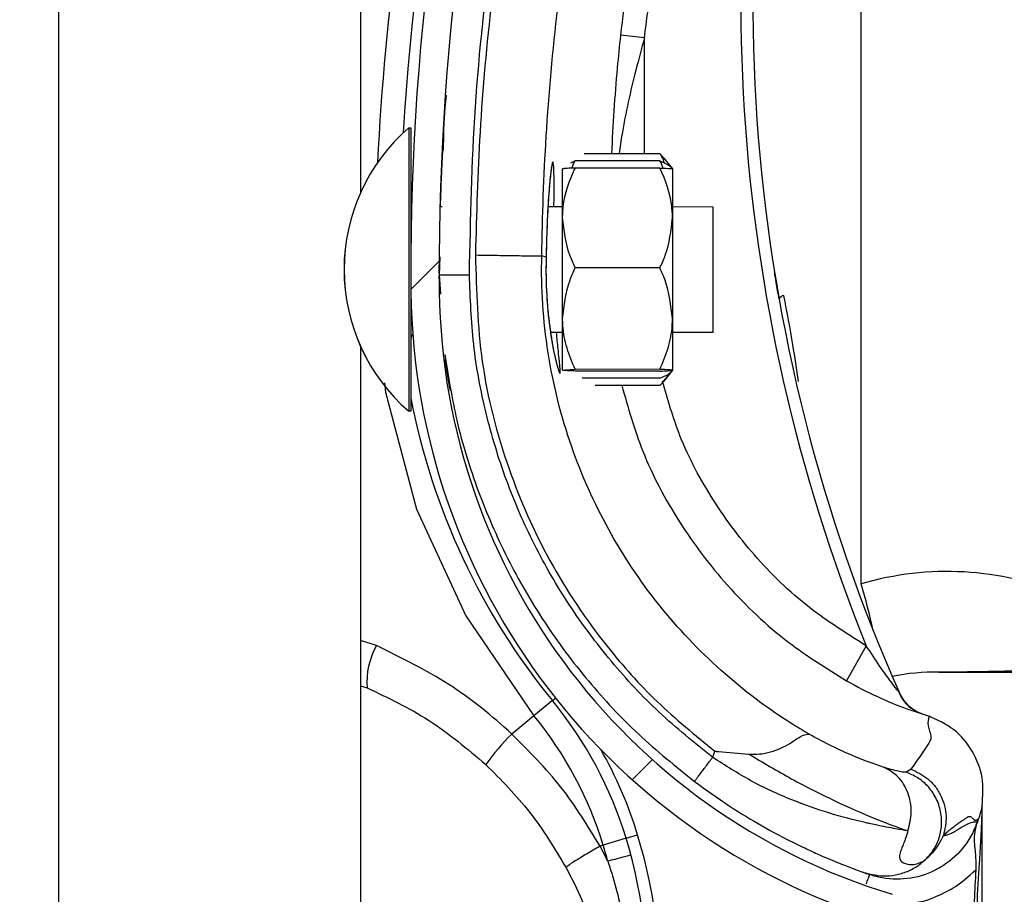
# Model space of a CAD drawing. Header units: inches. Extents: x 170 to 284, y 215 to 248.
# Tile 284 of 656: x 186.1024 to 186.1862, y 241.8868 to 241.9612. Entities that reach past the tile are written whole.
import ezdxf

# ---------------------------------------------------------------- set-up
doc = ezdxf.new("R2010")
doc.units = ezdxf.units.IN
doc.header["$LTSCALE"] = 0.25
doc.header["$MEASUREMENT"] = 0
doc.layers.add('ANNOTATIONS', color=1, linetype='Continuous')
doc.layers.add('LH BENCH MOUNT', color=7, linetype='Continuous')
doc.styles.add('ARIAL', font='arial.ttf', dxfattribs={"height": 0.09375})
doc.dimstyles.new('STANDARD$0', dxfattribs={"dimtxt": 0.09375, "dimasz": 0.09375, "dimexe": 0.03125, "dimexo": 0.046875, "dimgap": 0.09, "dimtad": 0, "dimtih": 1, "dimtoh": 1, "dimdec": 4, "dimzin": 0, "dimdsep": 46, "dimtxsty": 'ARIAL', "dimcen": 0.09, "dimadec": 0, "dimazin": 0, "dimtfac": 1, "dimtdec": 4, "dimtofl": 0, "dimtmove": 0, "dimatfit": 1, "dimfxl": 1, "dimtolj": 1, "dimtzin": 0, "dimarcsym": 0})

# ---------------------------------------------------------------- blocks, each defined once
blk = doc.blocks.new('*D20')
at = {"layer": 'ANNOTATIONS', "color": 0, "lineweight": -2, "transparency": 16777216}
for p, q in [((186.1492924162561, 243.6642684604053), (187.5897358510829, 243.6642684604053)), ((187.5584858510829, 243.5705184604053), (187.5584858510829, 241.8503426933)), ((187.5584858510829, 239.6953067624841), (187.5584858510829, 241.4154825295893)), ((186.8279608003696, 239.6015567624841), (187.5897358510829, 239.6015567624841))]:
    blk.add_line(p, q, dxfattribs=at)
at = {"layer": 'ANNOTATIONS', "color": 0, "transparency": 16777216}
for points in [[(187.5428608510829, 243.5705184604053), (187.5741108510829, 243.5705184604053), (187.5584858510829, 243.6642684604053)], [(187.5428608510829, 239.6953067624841), (187.5741108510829, 239.6953067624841), (187.5584858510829, 239.6015567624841)]]:
    blk.add_solid(points, dxfattribs=at)
at = {"layer": 'defpoints', "color": 0, "transparency": 16777216}
for p in [(186.1024174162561, 243.6642684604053), (186.7810858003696, 239.6015567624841), (187.5584858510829, 239.6015567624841)]:
    blk.add_point(p, dxfattribs=at)
at = {"layer": 'ANNOTATIONS', "color": 0, "transparency": 16777216, "insert": (187.558485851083, 241.6329126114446), "char_height": 0.09375, "attachment_point": 5, "style": 'ARIAL'}
blk.add_mtext('\\A1;OPENING\\PHEIGHT', dxfattribs=at)

msp = doc.modelspace()

# ---------------------------------------------------------------- hatches: boundary and pattern name
at = {"layer": 'LH BENCH MOUNT'}
h = msp.add_hatch(dxfattribs=at)
h.set_pattern_fill('ANSI31', color=256, scale=0.34241245, angle=2.8e-322, style=0)
h.set_pattern_definition([(45, (176.0930244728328, 238.0091787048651), (-0.03026527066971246, 0.03026527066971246), [])])
edge = h.paths.add_edge_path(flags=0)
edge.add_arc((186.1662917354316, 241.8487447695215), 0.001712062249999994, 450.0000000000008, 472.2104203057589)
edge.add_line((186.1656445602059, 241.8503297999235), (186.1647320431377, 241.8525646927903))
edge.add_arc((186.1662917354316, 241.8487447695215), 0.004126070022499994, 450, 472.2104203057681, ccw=False)
edge.add_arc((186.1662917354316, 241.8398420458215), 0.01302879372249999, 401.47616737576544, 450, ccw=False)
edge.add_arc((186.1620458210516, 241.8366918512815), 0.01830194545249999, 359.9999999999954, 400.0613730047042, ccw=False)
edge.add_arc((186.1685858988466, 241.8366918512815), 0.01176186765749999, 292.14085769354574, 360, ccw=False)
edge.add_arc((186.1662917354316, 241.8399447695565), 0.01566536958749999, 235.2570680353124, 295.43079980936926, ccw=False)
edge.add_arc((186.1715306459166, 241.8480599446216), 0.02532140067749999, 212.8542481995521, 235.9809333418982, ccw=False)
edge.add_arc((186.1633812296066, 241.8416910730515), 0.01504902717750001, 172.1557183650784, 209.3146496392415, ccw=False)
edge.add_arc((186.1758108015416, 241.8403556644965), 0.02754708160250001, 453.30850314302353, 532.9325737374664, ccw=False)
edge.add_arc((186.1725578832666, 241.8764459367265), 0.008748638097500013, 280.9586189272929, 427.9414322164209)
edge.add_arc((186.1924176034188, 241.9387992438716), 0.05672062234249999, 179.5706357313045, 253.0098997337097, ccw=False)
edge.add_arc((186.3507493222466, 241.9399976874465), 0.2150521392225, 163.4260275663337, 180.2060536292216, ccw=False)
edge.add_arc((186.1719757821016, 241.9921471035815), 0.02884824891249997, 465.1588434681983, 521.4137567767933, ccw=False)
edge.add_arc((186.1546497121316, 242.0466934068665), 0.0284373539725, 290.1205938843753, 343.7190675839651)
edge.add_arc((186.1674901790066, 242.0425159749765), 0.01494630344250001, 345.2914408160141, 400.547192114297)
edge.add_arc((186.1640660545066, 242.0407011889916), 0.0187470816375, 397.9578745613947, 431.4396159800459)
edge.add_arc((186.1662917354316, 242.0455292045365), 0.0134739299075, 433.8775574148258, 472.273645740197)
edge.add_arc((186.1637236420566, 242.0525486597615), 0.006011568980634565, 474.9825325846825, 495.7175736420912)
edge.add_arc((186.1735166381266, 242.0452895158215), 0.01816498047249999, 500.899260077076, 539.9999999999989)
edge.add_arc((186.1662917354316, 242.0452895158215), 0.01094007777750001, 539.9999999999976, 629.9999999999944)
edge.add_arc((186.1662917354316, 242.0362155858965), 0.001866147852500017, 269.9999999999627, 285.6422464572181)
edge.add_line((186.1667949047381, 242.0344185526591), (186.167445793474, 242.0320939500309))
edge.add_arc((186.1662917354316, 242.0362155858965), 0.004280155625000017, 269.9999999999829, 285.64224645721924, ccw=False)
edge.add_arc((186.1662917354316, 242.0452895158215), 0.01335408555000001, 179.9999999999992, 269.999999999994, ccw=False)
edge.add_arc((186.1735166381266, 242.0452895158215), 0.020578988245, 500.6113583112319, 540, ccw=False)
edge.add_arc((186.1637236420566, 242.0525486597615), 0.008425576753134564, 474.5776671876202, 496.4997109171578, ccw=False)
edge.add_arc((186.1662917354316, 242.0455292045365), 0.01588793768, 433.69030225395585, 472.4705806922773, ccw=False)
edge.add_arc((186.1640660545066, 242.0407011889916), 0.02116108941, 398.1045307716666, 431.57717173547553, ccw=False)
edge.add_arc((186.1674901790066, 242.0425159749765), 0.01736031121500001, 345.1802481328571, 400.36585332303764, ccw=False)
edge.add_arc((186.1546497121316, 242.0466934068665), 0.030851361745, 289.91815728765, 343.77953759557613, ccw=False)
edge.add_arc((186.1719757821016, 241.9921471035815), 0.02643424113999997, 464.9417095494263, 521.3236131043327)
edge.add_arc((186.3507493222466, 241.9399976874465), 0.21263813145, 523.4376684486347, 540.2096895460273)
edge.add_arc((186.1924176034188, 241.9387992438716), 0.05430661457, 539.5566266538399, 613.1145348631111)
edge.add_arc((186.1725578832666, 241.8764459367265), 0.01116264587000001, 280.06103888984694, 428.5290871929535, ccw=False)
edge.add_arc((186.1758108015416, 241.8403556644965), 0.02513307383, 452.9714001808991, 532.9706577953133)
edge.add_arc((186.1633812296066, 241.8416910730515), 0.01263501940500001, 532.0830472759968, 568.9826967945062)
edge.add_arc((186.1715306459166, 241.8480599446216), 0.022907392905, 213.0443063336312, 236.0197152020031)
edge.add_arc((186.1662917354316, 241.8399447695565), 0.01325136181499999, 235.1922404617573, 295.7352497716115)
edge.add_arc((186.1685858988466, 241.8366918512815), 0.009347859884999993, 291.7225241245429, 360)
edge.add_arc((186.1620458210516, 241.8366918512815), 0.01588793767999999, 359.9999999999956, 399.9521788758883)
edge.add_arc((186.1662917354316, 241.8398420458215), 0.01061478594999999, 401.6345013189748, 450.0000000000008)

# ---------------------------------------------------------------- linework, layer by layer
for p, q in [((186.1057349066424, 239.6015567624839), (186.1057349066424, 243.7595607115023)), ((186.1314158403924, 242.1388756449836), (186.1314158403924, 241.9465017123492)), ((186.1740134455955, 241.9132274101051), (186.1740134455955, 241.978648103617)), ((186.1555752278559, 241.9596644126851), (186.1535337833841, 241.9598846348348)), ((186.1555724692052, 241.9498126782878), (186.1555752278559, 241.9596644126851)), ((186.1355302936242, 241.9520202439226), (186.1355251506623, 241.9295302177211)), ((186.1355287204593, 241.9520202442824), (186.1355302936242, 241.9520202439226)), ((186.1355302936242, 241.9520202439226), (186.1357014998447, 241.9520202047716)), ((186.1357014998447, 241.9520202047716), (186.1356989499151, 241.9408694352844)), ((186.1383866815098, 241.9500835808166), (186.1383868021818, 241.9500858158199)), ((186.1568877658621, 241.9498123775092), (186.1504526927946, 241.9498138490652)), ((186.1568877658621, 241.9498123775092), (186.1571926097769, 241.9494232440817)), ((186.1572152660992, 241.9494415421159), (186.1579575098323, 241.9485225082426)), ((186.1486086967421, 241.9443552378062), (186.1486096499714, 241.9485236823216)), ((186.149679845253, 241.9492073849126), (186.149292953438, 241.9490211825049)), ((186.1568874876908, 241.9485959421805), (186.1496797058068, 241.9485975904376)), ((186.156887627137, 241.9492057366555), (186.149679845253, 241.9492073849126)), ((186.157957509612, 241.9485215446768), (186.1579565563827, 241.9443531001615)), ((186.1381777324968, 241.945316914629), (186.1383488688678, 241.945316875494)), ((186.1473662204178, 241.945314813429), (186.1486089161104, 241.9453145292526)), ((186.157956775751, 241.9453123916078), (186.1613809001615, 241.9453116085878)), ((186.1613809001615, 241.9453116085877), (186.1613786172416, 241.9353284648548)), ((186.1486067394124, 241.9357958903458), (186.1486086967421, 241.9443552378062)), ((186.1579565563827, 241.9443531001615), (186.1579545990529, 241.9357937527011)), ((186.1381738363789, 241.9410385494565), (186.1381117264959, 241.9395203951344)), ((186.1381184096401, 241.9396837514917), (186.1381224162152, 241.9410409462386)), ((186.1472077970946, 241.9410294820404), (186.1468376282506, 241.9411339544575)), ((186.1472077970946, 241.9410294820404), (186.1472078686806, 241.9410293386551)), ((186.1568855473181, 241.94011074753), (186.1496777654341, 241.9401123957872)), ((186.1381117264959, 241.9395203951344), (186.1382130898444, 241.9378770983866)), ((186.1381168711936, 241.9391626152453), (186.138117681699, 241.939437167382)), ((186.1356984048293, 241.9384857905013), (186.1356963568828, 241.92953017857)), ((186.1486057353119, 241.9314049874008), (186.1486067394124, 241.9357958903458)), ((186.1579545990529, 241.9357937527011), (186.1579535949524, 241.9314028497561)), ((186.1613786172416, 241.9353284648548), (186.1613784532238, 241.934611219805)), ((186.1486064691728, 241.9346141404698), (186.1475855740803, 241.9346143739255)), ((186.1613784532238, 241.934611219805), (186.1579543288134, 241.9346120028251)), ((186.1314158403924, 241.9334281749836), (186.1314158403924, 241.7410542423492)), ((186.1568835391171, 241.93132894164), (186.1496757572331, 241.9313305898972)), ((186.1568835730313, 241.9314772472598), (186.1496757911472, 241.931478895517)), ((186.1579535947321, 241.9314018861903), (186.1572109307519, 241.930483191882)), ((186.1568833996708, 241.930719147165), (186.1502753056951, 241.9307206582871)), ((186.1568832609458, 241.9301125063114), (186.1513657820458, 241.9301137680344)), ((186.1355251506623, 241.9295302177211), (186.1355247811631, 241.9279144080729)), ((186.1356963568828, 241.92953017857), (186.1356959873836, 241.9279143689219)), ((186.1355247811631, 241.9279144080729), (186.1355232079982, 241.9279144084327)), ((186.1356959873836, 241.9279143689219), (186.1355247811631, 241.9279144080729)), ((186.1327797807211, 241.9079852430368), (186.1314158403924, 241.9084202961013)), ((186.174446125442, 241.9079647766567), (186.1727630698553, 241.9049851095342)), ((186.1314158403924, 241.9045564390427), (186.1319843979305, 241.9043826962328)), ((186.1477464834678, 241.9033055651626), (186.1461731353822, 241.9020172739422)), ((186.1477464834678, 241.9033055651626), (186.1480054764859, 241.9035176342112)), ((186.1461731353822, 241.9020172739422), (186.1442768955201, 241.9004645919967)), ((186.1790371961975, 241.9022412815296), (186.1794557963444, 241.9020942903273)), ((186.1794557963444, 241.9020942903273), (186.1797878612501, 241.9019705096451)), ((186.1615536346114, 241.8990112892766), (186.1613712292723, 241.8984824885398)), ((186.1782424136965, 241.8974740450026), (186.1778568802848, 241.8972119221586)), ((186.1843016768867, 241.89435299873), (186.1843016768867, 241.8943749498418)), ((186.1839721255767, 241.8932412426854), (186.1838758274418, 241.8929620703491)), ((186.1843016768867, 241.8413990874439), (186.1843016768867, 241.8938212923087)), ((186.1540075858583, 241.8915942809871), (186.1520624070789, 241.8910014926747)), ((186.1540075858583, 241.8915942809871), (186.1549902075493, 241.8918937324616)), ((186.1520624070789, 241.8910014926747), (186.1517967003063, 241.890920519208)), ((186.1524507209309, 241.8896448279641), (186.1517967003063, 241.890920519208)), ((186.1489064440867, 241.8890955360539), (186.1497777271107, 241.8873906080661)), ((186.1742323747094, 241.8886863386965), (186.1743992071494, 241.8886270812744)), ((186.1744776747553, 241.8885996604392), (186.1747284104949, 241.8885121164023))]:
    msp.add_line(p, q, dxfattribs=at)
at = {"layer": 'LH BENCH MOUNT', "flags": 128}
msp.add_lwpolyline([(186.1334582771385, 241.930343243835), (186.1335312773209, 241.9295482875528), (186.1361895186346, 241.9195933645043), (186.1403621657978, 241.9105091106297), (186.146173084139, 241.902017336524), (186.1461731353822, 241.9020172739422), (186.1461731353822, 241.9020172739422)], dxfattribs=at)
at = {"layer": 'LH BENCH MOUNT'}
for centre, radius, start, end in [((186.3507141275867, 241.9386142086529), 0.2160622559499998, 161.092978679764, 176.5593061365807), ((186.3507493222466, 241.9399976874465), 0.2150521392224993, 163.4260275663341, 180.2060536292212), ((186.3507493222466, 241.9399976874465), 0.2126381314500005, 163.4376684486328, 180.2096895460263), ((186.3103094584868, 241.9629083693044), 0.1465525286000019, 165.3406183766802, 202.0185750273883), ((186.3103094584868, 241.9629083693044), 0.1455252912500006, 165.3544246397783, 203.8705502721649), ((186.3507141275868, 241.9386142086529), 0.2180957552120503, 167.1792232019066, 177.2529346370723), ((186.145945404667, 241.9399649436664), 0.01593228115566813, 130.8294767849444, 229.144318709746), ((186.1459469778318, 241.9399649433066), 0.01593228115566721, 130.8294767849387, 229.1443187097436), ((186.1362479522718, 241.9458652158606), 0.0005478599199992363, 179.9868977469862, 209.2820731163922), ((186.1924176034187, 241.9387992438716), 0.05672062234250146, 179.5706357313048, 253.009899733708), ((186.1924176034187, 241.9387992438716), 0.05430661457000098, 179.5566266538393, 253.114534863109), ((186.1675087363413, 241.9372298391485), 0.0005320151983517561, 98.82251519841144, 154.8284159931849), ((186.1362452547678, 241.9340691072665), 0.0005478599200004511, 134.5651049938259, 179.98689774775), ((186.1925195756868, 241.9399667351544), 0.05786770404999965, 190.8936622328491, 219.3113539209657), ((186.1813100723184, 241.8886048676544), 0.02568093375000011, 67.01549504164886, 106.5066258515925), ((186.117791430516, 241.896705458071), 0.05859940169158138, 12.39253661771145, 16.37646921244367), ((186.1380763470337, 241.9049267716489), 0.006116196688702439, 149.9959646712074, 185.1035778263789), ((186.1801927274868, 241.8886048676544), 0.01712062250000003, 88.6104970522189, 101.9466001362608), ((186.1806203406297, 241.9062339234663), 0.0005136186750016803, 268.6104970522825, 270.0142555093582), ((186.121253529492, 241.8816125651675), 0.03424124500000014, 16.94846748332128, 39.31135392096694), ((186.1803633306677, 241.9054040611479), 0.003424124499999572, 203.870550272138, 250.6224115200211), ((186.121253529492, 241.8816125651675), 0.03220774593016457, 16.94846748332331, 39.31135392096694), ((186.160690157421, 241.8842647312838), 0.02306145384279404, 135.3749046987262, 143.8386130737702), ((186.121253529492, 241.8816125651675), 0.03526848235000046, 16.9484674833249, 29.83866096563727), ((186.1127374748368, 241.8790173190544), 0.04314396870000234, 355.771303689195, 16.94846748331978), ((186.1127374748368, 241.8790173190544), 0.04417120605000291, 355.7713036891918, 16.94846748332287), ((186.1127374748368, 241.8790173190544), 0.04111046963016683, 14.98049646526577, 16.94846748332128)]:
    msp.add_arc(centre, radius, start, end, dxfattribs=at)
for points, knots in [([(186.1406798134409, 241.9395261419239), (186.1407785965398, 241.9442815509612), (186.1409766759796, 241.9538170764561), (186.1425862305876, 241.9681260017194), (186.1450430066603, 241.9824355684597), (186.1475403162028, 241.9918394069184), (186.1487919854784, 241.9965526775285)], [0, 0, 0, 0, 0.2468628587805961, 0.4950083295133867, 0.74689458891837, 1, 1, 1, 1]), ([(186.1611233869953, 241.9968196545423), (186.1606953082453, 241.9953903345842), (186.1591104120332, 241.9900984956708), (186.1568152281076, 241.9808004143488), (186.154748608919, 241.9698910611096), (186.1538972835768, 241.9628787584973), (186.1535337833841, 241.9598846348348)], [0, 0, 0, 0, 0.1185397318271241, 0.4388752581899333, 0.7604101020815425, 1, 1, 1, 1]), ([(186.1555752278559, 241.9596644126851), (186.1559349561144, 241.962627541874), (186.1567756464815, 241.9695524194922), (186.1588195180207, 241.980349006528), (186.1610898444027, 241.9895511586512), (186.162662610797, 241.9948025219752), (186.1630862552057, 241.996217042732)], [0, 0, 0, 0, 0.2395900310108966, 0.5599255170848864, 0.8814604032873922, 0.9999999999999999, 0.9999999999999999, 0.9999999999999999, 0.9999999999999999]), ([(186.1492048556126, 241.9960643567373), (186.1482307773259, 241.9924341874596), (186.1462797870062, 241.9851632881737), (186.144101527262, 241.9740825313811), (186.1424904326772, 241.9628999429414), (186.1414796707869, 241.9519312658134), (186.1412849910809, 241.9446834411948), (186.1411915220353, 241.9412036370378)], [0, 0, 0, 0, 0.2027568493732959, 0.4061035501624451, 0.6088604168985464, 0.8122072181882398, 1, 1, 1, 1]), ([(186.146837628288, 241.9411339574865), (186.1468376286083, 241.9411339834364), (186.1468794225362, 241.9445203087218), (186.1471425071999, 241.9515670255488), (186.1480944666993, 241.9622402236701), (186.1496690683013, 241.9731162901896), (186.1517875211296, 241.9839036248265), (186.1536858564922, 241.9909786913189), (186.1546350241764, 241.9945162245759)], [0, 0, 0, 0, 1.439079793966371e-06, 0.1877923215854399, 0.3908439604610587, 0.5938956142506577, 0.7969478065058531, 1, 1, 1, 1]), ([(186.1535337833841, 241.9598846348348), (186.1534366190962, 241.9589668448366), (186.1530816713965, 241.9556140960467), (186.1528959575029, 241.9522537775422), (186.1527610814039, 241.9498133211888)], [0, 0, 0, 0, 0.2737425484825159, 1, 1, 1, 1]), ([(186.1555752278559, 241.9596644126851), (186.1553281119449, 241.958755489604), (186.1545903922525, 241.9560420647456), (186.1538320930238, 241.9527480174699), (186.1534925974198, 241.9503676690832), (186.1534135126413, 241.9498131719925)], [0, 0, 0, 0, 0.2786878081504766, 0.8319718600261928, 1, 1, 1, 1]), ([(186.1384855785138, 241.950088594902), (186.1384912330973, 241.951308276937), (186.1384985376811, 241.9528838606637), (186.138692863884, 241.9544453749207), (186.1387367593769, 241.9547980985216)], [0, 0, 0, 0, 0.774114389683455, 1, 1, 1, 1]), ([(186.1383866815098, 241.9500835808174), (186.1383813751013, 241.9499865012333), (186.1383760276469, 241.9498886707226), (186.138338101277, 241.9491373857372), (186.1382815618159, 241.9480365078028), (186.1382205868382, 241.9462228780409), (186.1381901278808, 241.9453169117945)], [0, 0, 0, 0, 0.3307707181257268, 0.3333292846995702, 0.6669765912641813, 1, 1, 1, 1]), ([(186.157274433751, 241.9490193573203), (186.1572194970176, 241.9492005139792), (186.1571368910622, 241.9494729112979), (186.1569502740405, 241.9497272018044), (186.1568877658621, 241.9498123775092)], [0, 0, 0, 0, 0.6650456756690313, 1, 1, 1, 1]), ([(186.1478716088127, 241.9453146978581), (186.1478744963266, 241.9456344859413), (186.1478853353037, 241.946834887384), (186.1478803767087, 241.9482263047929), (186.1478337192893, 241.949085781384), (186.1477451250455, 241.9491732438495), (186.1476185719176, 241.9485225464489), (186.1474501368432, 241.9468002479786), (186.1472871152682, 241.9442441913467), (186.1472348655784, 241.9421265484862), (186.1472077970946, 241.9410294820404)], [0, 0, 0, 0, 0.05114929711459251, 0.1920011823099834, 0.333489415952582, 0.4224210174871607, 0.5646212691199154, 0.706536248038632, 0.847968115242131, 1, 1, 1, 1]), ([(186.1476699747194, 241.9486564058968), (186.1476701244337, 241.9486569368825), (186.1476769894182, 241.9486812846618), (186.1476454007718, 241.9485443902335), (186.1476008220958, 241.9482291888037), (186.1475535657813, 241.9477660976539), (186.1475291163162, 241.9475265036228)], [0, 0, 0, 0, 0.005301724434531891, 0.2431048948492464, 0.6083977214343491, 1, 1, 1, 1]), ([(186.1486086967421, 241.9443552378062), (186.1486121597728, 241.9445231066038), (186.1486392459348, 241.9458360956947), (186.1490708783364, 241.9472757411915), (186.1496203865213, 241.948468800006), (186.1496797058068, 241.9485975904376)], [0, 0, 0, 0, 0.1156468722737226, 0.9045342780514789, 1, 1, 1, 1]), ([(186.1496797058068, 241.9485975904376), (186.1494276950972, 241.9485873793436), (186.1489177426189, 241.9485667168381), (186.1486331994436, 241.9485414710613), (186.1486140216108, 241.9485269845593), (186.1486096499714, 241.9485236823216)], [0, 0, 0, 0, 0.4299704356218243, 0.8700602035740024, 1, 1, 1, 1]), ([(186.1494248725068, 241.9485861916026), (186.1494475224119, 241.9486776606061), (186.1495006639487, 241.948892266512), (186.1496145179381, 241.949092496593), (186.149679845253, 241.9492073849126)], [0, 0, 0, 0, 0.4262184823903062, 1, 1, 1, 1]), ([(186.1579565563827, 241.9443531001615), (186.1579531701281, 241.9445209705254), (186.1579266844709, 241.9458339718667), (186.1574957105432, 241.9472738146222), (186.1569467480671, 241.9484671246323), (186.1568874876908, 241.9485959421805)], [0, 0, 0, 0, 0.1156468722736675, 0.9045342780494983, 0.9999999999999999, 0.9999999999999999, 0.9999999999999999, 0.9999999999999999]), ([(186.1568874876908, 241.9485959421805), (186.1571394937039, 241.9485856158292), (186.1576494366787, 241.9485647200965), (186.157933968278, 241.9485393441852), (186.1579531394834, 241.9485248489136), (186.157957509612, 241.9485215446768)], [0, 0, 0, 0, 0.4299704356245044, 0.8700602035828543, 1, 1, 1, 1]), ([(186.1571423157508, 241.9485844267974), (186.1571197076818, 241.9486759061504), (186.1570666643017, 241.9488905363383), (186.1569529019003, 241.94909081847), (186.156887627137, 241.9492057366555)], [0, 0, 0, 0, 0.4262184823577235, 1, 1, 1, 1]), ([(186.156887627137, 241.9492057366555), (186.1571396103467, 241.9490956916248), (186.1576495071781, 241.9488730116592), (186.1579339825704, 241.9486018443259), (186.1579531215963, 241.9484466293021), (186.1579574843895, 241.9484112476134)], [0, 0, 0, 0, 0.4299704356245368, 0.8700602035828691, 1, 1, 1, 1]), ([(186.1475291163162, 241.9475265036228), (186.1475244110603, 241.9474828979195), (186.1474890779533, 241.9471554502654), (186.1474166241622, 241.9462151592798), (186.1473246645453, 241.9447199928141), (186.1472516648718, 241.9429436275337), (186.1472166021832, 241.941673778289), (186.1472086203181, 241.9410240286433), (186.1472086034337, 241.9410226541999)], [0, 0, 0, 0, 0.03583539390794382, 0.2690981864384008, 0.5116419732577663, 0.7561140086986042, 0.9994840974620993, 1, 1, 1, 1]), ([(186.1496777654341, 241.9401123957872), (186.1495149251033, 241.940470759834), (186.1488988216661, 241.9418266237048), (186.1487316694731, 241.9432834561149), (186.1486086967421, 241.9443552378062)], [0, 0, 0, 0, 0.2643068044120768, 1, 1, 1, 1]), ([(186.1568855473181, 241.94011074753), (186.1570485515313, 241.9404690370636), (186.1576652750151, 241.9418246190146), (186.15783309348, 241.9432813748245), (186.1579565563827, 241.9443531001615)], [0, 0, 0, 0, 0.2643068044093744, 0.9999999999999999, 0.9999999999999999, 0.9999999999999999, 0.9999999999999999]), ([(186.1411910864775, 241.9412036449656), (186.1412738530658, 241.9381663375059), (186.1414421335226, 241.9319909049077), (186.143731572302, 241.9232039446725), (186.1473458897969, 241.9150373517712), (186.1517606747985, 241.9084572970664), (186.1565697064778, 241.9030726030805), (186.1598837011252, 241.900372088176), (186.1615536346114, 241.8990112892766)], [0, 0, 0, 0, 0.1870908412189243, 0.3803918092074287, 0.5558755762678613, 0.7364481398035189, 0.8671952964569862, 1, 1, 1, 1]), ([(186.1411910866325, 241.9412036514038), (186.1419152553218, 241.94119226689), (186.14336359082, 241.9411694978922), (186.1452047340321, 241.9411415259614), (186.1465196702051, 241.9411255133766), (186.1467316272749, 241.941131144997), (186.1468376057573, 241.9411339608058)], [0, 0, 0, 0, 0.2500007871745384, 0.5000009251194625, 0.7500005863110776, 1, 1, 1, 1]), ([(186.169580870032, 241.900443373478), (186.1691391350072, 241.9007060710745), (186.166491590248, 241.9022805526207), (186.1619665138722, 241.9057119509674), (186.1566353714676, 241.9113132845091), (186.1523471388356, 241.9177531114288), (186.1490978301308, 241.9249791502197), (186.1471382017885, 241.9328539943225), (186.1467673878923, 241.9383819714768), (186.1468376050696, 241.9411339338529), (186.1468376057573, 241.9411339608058)], [0, 0, 0, 0, 0.03155846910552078, 0.1891461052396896, 0.3467338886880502, 0.5043277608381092, 0.6619226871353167, 0.8309600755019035, 0.9999983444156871, 1, 1, 1, 1]), ([(186.147209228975, 241.9410204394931), (186.1472078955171, 241.9409780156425), (186.1471870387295, 241.9403144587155), (186.147192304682, 241.9389828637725), (186.1472862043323, 241.9371593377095), (186.1474054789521, 241.9358549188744), (186.1474929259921, 241.9352600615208), (186.1475096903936, 241.9351460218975)], [0, 0, 0, 0, 0.02096907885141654, 0.3279800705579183, 0.6261032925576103, 0.92832056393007, 1, 1, 1, 1]), ([(186.1472078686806, 241.9410293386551), (186.1472001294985, 241.9405743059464), (186.1471756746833, 241.9391364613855), (186.1472983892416, 241.9367262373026), (186.1476144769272, 241.9341847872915), (186.1479975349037, 241.9322575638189), (186.1482797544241, 241.9312736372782), (186.1484248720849, 241.931037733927), (186.1484130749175, 241.9315958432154), (186.1482551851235, 241.9328474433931), (186.1481358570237, 241.9341342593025), (186.1480913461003, 241.9346142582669)], [0, 0, 0, 0, 0.05799721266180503, 0.1832636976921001, 0.306412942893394, 0.4347166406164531, 0.5675677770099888, 0.660949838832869, 0.7922661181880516, 0.9225125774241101, 1, 1, 1, 1]), ([(186.1486067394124, 241.9357958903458), (186.1487347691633, 241.9369070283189), (186.1489055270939, 241.9383889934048), (186.1495232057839, 241.9397674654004), (186.1496777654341, 241.9401123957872)], [0, 0, 0, 0, 0.7497733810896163, 0.9999999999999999, 0.9999999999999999, 0.9999999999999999, 0.9999999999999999]), ([(186.1579545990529, 241.9357937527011), (186.1578270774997, 241.936904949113), (186.157656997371, 241.9383869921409), (186.1570399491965, 241.9397657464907), (186.1568855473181, 241.94011074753)], [0, 0, 0, 0, 0.7497733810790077, 1, 1, 1, 1]), ([(186.1381117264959, 241.9395203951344), (186.1381460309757, 241.9395204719), (186.1381988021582, 241.9395205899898), (186.1385190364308, 241.9395213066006), (186.1388504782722, 241.9395220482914), (186.1392619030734, 241.9395229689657), (186.1398597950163, 241.9395243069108), (186.1403567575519, 241.939525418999), (186.1406798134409, 241.9395261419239)], [0, 0, 0, 0, 0.2394568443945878, 0.3683606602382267, 0.5000000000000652, 0.6316393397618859, 0.7605431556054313, 1, 1, 1, 1]), ([(186.1613712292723, 241.8984824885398), (186.1598266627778, 241.8997240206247), (186.1567350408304, 241.9022090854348), (186.1526771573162, 241.9065817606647), (186.1491033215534, 241.9113577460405), (186.1461149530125, 241.9165318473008), (186.1437242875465, 241.9220071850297), (186.1420014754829, 241.9277231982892), (186.1408961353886, 241.9335858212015), (186.1407517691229, 241.9375501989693), (186.1406798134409, 241.9395261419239)], [0, 0, 0, 0, 0.1247413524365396, 0.2496837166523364, 0.3746881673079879, 0.4999855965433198, 0.6253465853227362, 0.7503062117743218, 0.8755465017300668, 1, 1, 1, 1]), ([(186.167027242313, 241.9374561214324), (186.1669414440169, 241.9379483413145), (186.1667796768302, 241.9388763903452), (186.1666416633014, 241.9397312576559), (186.1666330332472, 241.9397849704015), (186.1666297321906, 241.9398055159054)], [0, 0, 0, 0, 0.4108597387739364, 0.7746496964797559, 1, 1, 1, 1]), ([(186.1686633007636, 241.9304399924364), (186.1685160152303, 241.9314792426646), (186.1681664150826, 241.9339460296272), (186.1676981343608, 241.9363591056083), (186.1674271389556, 241.9377555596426)], [0, 0, 0, 0, 0.4212971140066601, 0.9999999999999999, 0.9999999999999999, 0.9999999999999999, 0.9999999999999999]), ([(186.1475096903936, 241.9351460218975), (186.1475622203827, 241.9347581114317), (186.1476850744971, 241.933850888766), (186.1479053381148, 241.932748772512), (186.1480869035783, 241.9319765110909), (186.1482023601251, 241.9316072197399), (186.1482051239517, 241.9316001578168), (186.1482059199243, 241.931598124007)], [0, 0, 0, 0, 0.1981000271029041, 0.4633049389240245, 0.7305309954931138, 0.9223938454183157, 1, 1, 1, 1]), ([(186.1496757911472, 241.931478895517), (186.1494239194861, 241.9320767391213), (186.1489142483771, 241.9332864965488), (186.1486300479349, 241.9347600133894), (186.1486110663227, 241.9356035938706), (186.1486067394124, 241.9357958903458)], [0, 0, 0, 0, 0.429970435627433, 0.8700602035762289, 1, 1, 1, 1]), ([(186.1568835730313, 241.9314772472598), (186.1571357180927, 241.9320749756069), (186.1576459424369, 241.9332844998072), (186.1579308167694, 241.9347578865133), (186.1579501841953, 241.935601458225), (186.1579545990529, 241.9357937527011)], [0, 0, 0, 0, 0.4299704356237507, 0.8700602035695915, 1, 1, 1, 1]), ([(186.1385983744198, 241.9327295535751), (186.1388913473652, 241.9308598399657), (186.1395077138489, 241.9269262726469), (186.1413248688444, 241.9211163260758), (186.143818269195, 241.9153608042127), (186.1469644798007, 241.9099298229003), (186.1507144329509, 241.904915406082), (186.1549746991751, 241.900333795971), (186.1582128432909, 241.8977290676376), (186.1598290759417, 241.8964289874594)], [0, 0, 0, 0, 0.1313887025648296, 0.2764200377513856, 0.4215581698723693, 0.5666389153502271, 0.7114924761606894, 0.8559992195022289, 1, 1, 1, 1]), ([(186.1390138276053, 241.9299308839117), (186.1390242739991, 241.9298727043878), (186.139077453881, 241.9295765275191), (186.13904850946, 241.9297558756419), (186.1389086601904, 241.9304264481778), (186.1387145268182, 241.9317440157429), (186.1386283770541, 241.932328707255)], [0, 0, 0, 0, 0.06273411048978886, 0.319363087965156, 0.6979565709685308, 1, 1, 1, 1]), ([(186.1390423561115, 241.9297714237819), (186.139044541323, 241.9297607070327), (186.1390531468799, 241.929718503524), (186.138902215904, 241.9304601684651), (186.1387126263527, 241.9317529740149), (186.1386285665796, 241.9323261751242)], [0, 0, 0, 0, 0.1592756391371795, 0.6272415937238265, 1, 1, 1, 1]), ([(186.1390422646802, 241.9297713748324), (186.1390444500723, 241.9297606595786), (186.1390530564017, 241.9297184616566), (186.1389021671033, 241.9304597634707), (186.1387126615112, 241.9317519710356), (186.1386286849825, 241.9323245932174)], [0, 0, 0, 0, 0.1593327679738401, 0.6274710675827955, 1, 1, 1, 1]), ([(186.1390421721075, 241.9297713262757), (186.1390443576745, 241.92976061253), (186.1390529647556, 241.9297184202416), (186.13890211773, 241.9304593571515), (186.1387126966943, 241.9317509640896), (186.1386288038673, 241.932323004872)], [0, 0, 0, 0, 0.1593901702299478, 0.6277016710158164, 1, 1, 1, 1]), ([(186.1486057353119, 241.9314049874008), (186.1487335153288, 241.9314240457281), (186.1489039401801, 241.9314494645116), (186.1495213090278, 241.9314730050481), (186.1496757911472, 241.931478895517)], [0, 0, 0, 0, 0.7497733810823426, 1, 1, 1, 1]), ([(186.1496757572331, 241.9313305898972), (186.14942375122, 241.9313409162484), (186.1489138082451, 241.9313618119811), (186.1486292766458, 241.9313871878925), (186.1486101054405, 241.931401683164), (186.1486057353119, 241.9314049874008)], [0, 0, 0, 0, 0.4299704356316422, 0.870060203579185, 1, 1, 1, 1]), ([(186.1568832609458, 241.9301125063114), (186.1571659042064, 241.9304012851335), (186.1574767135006, 241.9307188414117), (186.1575991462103, 241.9310561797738), (186.1576102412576, 241.9310867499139)], [0, 0, 0, 0, 0.9093784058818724, 1, 1, 1, 1]), ([(186.1568833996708, 241.930719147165), (186.1571354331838, 241.9308290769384), (186.1576454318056, 241.9310515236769), (186.1579300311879, 241.9313225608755), (186.1579492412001, 241.9314777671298), (186.1579536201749, 241.9315131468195)], [0, 0, 0, 0, 0.4299704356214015, 0.8700602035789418, 1, 1, 1, 1]), ([(186.1568835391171, 241.93132894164), (186.1571355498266, 241.931339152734), (186.1576455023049, 241.9313598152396), (186.1579300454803, 241.9313850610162), (186.1579492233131, 241.9313995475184), (186.1579535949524, 241.9314028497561)], [0, 0, 0, 0, 0.4299704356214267, 0.8700602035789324, 1, 1, 1, 1]), ([(186.1579535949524, 241.9314028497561), (186.1578258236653, 241.9314219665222), (186.1576554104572, 241.9314474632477), (186.1570380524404, 241.9314712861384), (186.1568835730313, 241.9314772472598)], [0, 0, 0, 0, 0.7497733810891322, 0.9999999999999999, 0.9999999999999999, 0.9999999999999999, 0.9999999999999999]), ([(186.1536438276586, 241.9301132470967), (186.1541787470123, 241.9282259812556), (186.1553303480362, 241.9241629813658), (186.1584144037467, 241.9184158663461), (186.1625617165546, 241.9129068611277), (186.1673934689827, 241.9083336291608), (186.1710837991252, 241.9060323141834), (186.1727630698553, 241.9049851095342)], [0, 0, 0, 0, 0.1810254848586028, 0.3897206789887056, 0.5984159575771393, 0.8172607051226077, 0.9999999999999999, 0.9999999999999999, 0.9999999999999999, 0.9999999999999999]), ([(186.174446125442, 241.9079647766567), (186.1729099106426, 241.9089228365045), (186.1695340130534, 241.9110282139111), (186.1651127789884, 241.9152114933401), (186.1613226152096, 241.9202526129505), (186.15856881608, 241.9253549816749), (186.1575557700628, 241.9289066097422), (186.1571101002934, 241.9304690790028)], [0, 0, 0, 0, 0.1859244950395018, 0.4085770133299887, 0.6208996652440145, 0.8332222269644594, 1, 1, 1, 1]), ([(186.1442768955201, 241.9004645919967), (186.1442768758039, 241.9004646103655), (186.1426156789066, 241.9020122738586), (186.1389900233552, 241.904932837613), (186.1348725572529, 241.9069566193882), (186.1327797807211, 241.9079852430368)], [0, 0, 0, 0, 5.836249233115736e-06, 0.4917349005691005, 1, 1, 1, 1]), ([(186.1771432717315, 241.9041341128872), (186.1771394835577, 241.9041386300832), (186.177071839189, 241.9042192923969), (186.1768300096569, 241.904524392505), (186.1763102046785, 241.9052139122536), (186.1754683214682, 241.9063912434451), (186.1748273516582, 241.9073779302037), (186.174446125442, 241.9079647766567)], [0, 0, 0, 0, 0.005253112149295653, 0.09380336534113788, 0.2660256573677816, 0.5634579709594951, 1, 1, 1, 1]), ([(186.1913380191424, 241.905951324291), (186.190987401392, 241.9059394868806), (186.1894274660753, 241.9058868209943), (186.1871703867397, 241.905819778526), (186.1847827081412, 241.9057651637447), (186.1832280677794, 241.9057404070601), (186.1822304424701, 241.9057294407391), (186.1815968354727, 241.9057245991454), (186.1811968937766, 241.9057224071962), (186.1809450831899, 241.9057213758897), (186.1807716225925, 241.9057208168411), (186.1806630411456, 241.9057205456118), (186.1806137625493, 241.9057204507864), (186.1806096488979, 241.9057204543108), (186.180607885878, 241.9057204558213)], [0, 0, 0, 0, 0.09048385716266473, 0.4025722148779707, 0.6140598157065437, 0.7523489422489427, 0.8411803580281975, 0.8978729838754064, 0.9340902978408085, 0.9574251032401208, 0.9727591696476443, 0.988441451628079, 0.9950462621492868, 0.9999999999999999, 0.9999999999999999, 0.9999999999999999, 0.9999999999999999]), ([(186.1727630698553, 241.9049851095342), (186.1736391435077, 241.9045169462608), (186.1751798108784, 241.9036936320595), (186.1771628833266, 241.9028692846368), (186.1784107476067, 241.9024236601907), (186.1788830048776, 241.9022827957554), (186.1790174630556, 241.9022483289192), (186.1790174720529, 241.9022483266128)], [0, 0, 0, 0, 0.3699466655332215, 0.6505899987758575, 0.8492685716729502, 0.9999899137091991, 1, 1, 1, 1]), ([(186.1806204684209, 241.9057203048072), (186.1806220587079, 241.9057203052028), (186.1806257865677, 241.9057203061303), (186.1806762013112, 241.9057203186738), (186.1807867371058, 241.9057203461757), (186.1809628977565, 241.9057203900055), (186.1812196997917, 241.9057204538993), (186.1816276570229, 241.9057205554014), (186.1822739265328, 241.9057207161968), (186.1832904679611, 241.905720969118), (186.1848706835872, 241.9057213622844), (186.1872833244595, 241.905721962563), (186.189514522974, 241.9057225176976), (186.1910281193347, 241.9057228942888), (186.1913380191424, 241.9057229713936)], [0, 0, 0, 0, 0.004737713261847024, 0.01110587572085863, 0.02657793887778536, 0.0419473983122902, 0.06549174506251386, 0.102166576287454, 0.1596760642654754, 0.2498373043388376, 0.3901314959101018, 0.6042895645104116, 0.9189806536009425, 1, 1, 1, 1]), ([(186.1319843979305, 241.9043826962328), (186.133767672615, 241.903540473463), (186.1373964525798, 241.9018266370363), (186.1404953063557, 241.8992054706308), (186.1420713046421, 241.8978724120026)], [0, 0, 0, 0, 0.491425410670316, 1, 1, 1, 1]), ([(186.1771432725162, 241.9041341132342), (186.177298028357, 241.9038181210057), (186.177567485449, 241.9032679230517), (186.1782319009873, 241.9026215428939), (186.1787391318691, 241.902380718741), (186.1790175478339, 241.9022485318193)], [0, 0, 0, 0, 0.3783552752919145, 0.6587829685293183, 1, 1, 1, 1]), ([(186.1772320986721, 241.9040184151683), (186.1772295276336, 241.9040217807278), (186.1772238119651, 241.904029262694), (186.1771954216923, 241.904066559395), (186.177179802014, 241.9040870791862)], [0, 0, 0, 0, 0.4498228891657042, 1, 1, 1, 1]), ([(186.1797911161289, 241.9019786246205), (186.1797171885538, 241.9017241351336), (186.1795692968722, 241.9012150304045), (186.1801006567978, 241.9001920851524), (186.1793697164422, 241.8990443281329), (186.1787255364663, 241.8981470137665), (186.1782424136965, 241.8974740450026)], [0, 0, 0, 0, 0.1666800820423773, 0.3334425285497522, 0.5000945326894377, 1, 1, 1, 1]), ([(186.1843016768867, 241.8943749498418), (186.1843619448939, 241.8951811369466), (186.1844824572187, 241.8967931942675), (186.1835407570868, 241.8990631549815), (186.1820004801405, 241.9009784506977), (186.1805277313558, 241.901645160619), (186.1797911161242, 241.9019786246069)], [0, 0, 0, 0, 0.2500474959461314, 0.4999967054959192, 0.7499165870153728, 0.9999999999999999, 0.9999999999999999, 0.9999999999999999, 0.9999999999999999]), ([(186.1517967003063, 241.890920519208), (186.1507505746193, 241.8926399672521), (186.1486308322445, 241.8961240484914), (186.1457407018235, 241.8990052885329), (186.1442768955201, 241.9004645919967)], [0, 0, 0, 0, 0.4935154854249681, 1, 1, 1, 1]), ([(186.164437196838, 241.8987609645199), (186.1647465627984, 241.8987524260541), (186.1653816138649, 241.8987348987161), (186.1663253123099, 241.8989211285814), (186.1672375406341, 241.8992519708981), (186.168230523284, 241.899832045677), (186.1690872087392, 241.9004501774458), (186.1694188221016, 241.9004462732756), (186.1695814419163, 241.9004443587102)], [0, 0, 0, 0, 0.1136768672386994, 0.2333502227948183, 0.3620694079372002, 0.5019163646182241, 0.7557448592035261, 1, 1, 1, 1]), ([(186.1759729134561, 241.8976193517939), (186.1751382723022, 241.8979072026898), (186.1738716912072, 241.8983440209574), (186.171552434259, 241.8993847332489), (186.1702405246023, 241.9000900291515), (186.1695814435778, 241.9004443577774)], [0, 0, 0, 0, 0.4901989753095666, 0.7438846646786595, 1, 1, 1, 1]), ([(186.1598290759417, 241.8964289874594), (186.1598496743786, 241.8964564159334), (186.1598813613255, 241.8964986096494), (186.1600736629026, 241.8967546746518), (186.1602726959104, 241.8970197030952), (186.1605197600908, 241.8973486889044), (186.1608787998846, 241.8978267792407), (186.1611772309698, 241.8982241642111), (186.1613712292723, 241.8984824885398)], [0, 0, 0, 0, 0.2394567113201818, 0.3683605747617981, 0.5000000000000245, 0.6316394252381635, 0.7605432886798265, 1, 1, 1, 1]), ([(186.1779883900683, 241.8922197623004), (186.1776496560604, 241.8922768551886), (186.1768405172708, 241.8924132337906), (186.1756888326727, 241.8926413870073), (186.174773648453, 241.8928352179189), (186.1735152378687, 241.8931132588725), (186.1713825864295, 241.8936722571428), (186.1680533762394, 241.8948285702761), (186.1646426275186, 241.8963807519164), (186.1624463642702, 241.8977917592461), (186.1613712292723, 241.8984824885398)], [0, 0, 0, 0, 0.08980644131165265, 0.2145219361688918, 0.253162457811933, 0.2759662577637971, 0.4628905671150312, 0.637395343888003, 0.8224944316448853, 1, 1, 1, 1]), ([(186.1615536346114, 241.8990112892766), (186.1615651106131, 241.8990100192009), (186.1616795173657, 241.8989973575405), (186.1626414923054, 241.8988932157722), (186.1635903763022, 241.8988148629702), (186.164436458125, 241.8987449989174)], [0, 0, 0, 0, 0.01193493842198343, 0.1189819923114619, 0.9999999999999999, 0.9999999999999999, 0.9999999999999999, 0.9999999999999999]), ([(186.1644377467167, 241.8987607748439), (186.165656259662, 241.898038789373), (186.168159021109, 241.8965558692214), (186.1718401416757, 241.8947225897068), (186.1753389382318, 241.8931645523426), (186.177090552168, 241.8925413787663), (186.1779896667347, 241.8922214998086)], [0, 0, 0, 0, 0.2305257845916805, 0.4734878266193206, 0.7297379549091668, 1, 1, 1, 1]), ([(186.1420713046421, 241.8978724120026), (186.1433718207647, 241.8965655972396), (186.1460074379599, 241.8939172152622), (186.1479316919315, 241.8907167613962), (186.1489064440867, 241.8890955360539)], [0, 0, 0, 0, 0.4934389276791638, 1, 1, 1, 1]), ([(186.1779891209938, 241.8922182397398), (186.1781164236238, 241.8927482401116), (186.1783808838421, 241.893849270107), (186.178063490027, 241.89551172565), (186.1772441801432, 241.8968997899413), (186.1763869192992, 241.897385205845), (186.1759740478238, 241.8976189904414)], [0, 0, 0, 0, 0.2405618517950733, 0.4997464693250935, 0.7590693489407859, 1, 1, 1, 1]), ([(186.177856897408, 241.8972119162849), (186.1777313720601, 241.8972046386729), (186.1774805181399, 241.8971900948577), (186.1764807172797, 241.8974745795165), (186.1759812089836, 241.8976167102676)], [0, 0, 0, 0, 0.5003922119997, 1, 1, 1, 1]), ([(186.1782424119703, 241.8974740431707), (186.1787518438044, 241.8972352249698), (186.1795354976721, 241.8968678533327), (186.1803335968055, 241.8960059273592), (186.1808202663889, 241.8952311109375), (186.1811310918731, 241.8943705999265), (186.1813187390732, 241.8932111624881), (186.1811255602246, 241.8923677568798), (186.1809999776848, 241.8918194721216)], [0, 0, 0, 0, 0.239451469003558, 0.3683457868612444, 0.4999761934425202, 0.6316105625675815, 0.7605158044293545, 1, 1, 1, 1]), ([(186.1793195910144, 241.8896414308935), (186.1795620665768, 241.8898819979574), (186.1800735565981, 241.8903894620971), (186.180607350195, 241.8913995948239), (186.1808934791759, 241.8925870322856), (186.1808319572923, 241.8938589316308), (186.180415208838, 241.8950623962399), (186.1797072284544, 241.8960583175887), (186.178835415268, 241.8967976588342), (186.1781715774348, 241.8970786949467), (186.1778568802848, 241.8972119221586)], [0, 0, 0, 0, 0.1098512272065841, 0.2317256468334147, 0.3631776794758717, 0.4999999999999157, 0.6368223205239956, 0.768274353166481, 0.8901487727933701, 1, 1, 1, 1]), ([(186.1598290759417, 241.8964289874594), (186.1608106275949, 241.8957216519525), (186.162749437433, 241.8943244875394), (186.1655934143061, 241.892620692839), (186.1677360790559, 241.8914685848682), (186.1687552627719, 241.8909939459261), (186.1690582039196, 241.8908528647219)], [0, 0, 0, 0, 0.3013203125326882, 0.5951829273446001, 0.8796725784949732, 1, 1, 1, 1]), ([(186.1843016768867, 241.89435299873), (186.1842872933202, 241.8942887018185), (186.1842184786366, 241.8939810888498), (186.1841020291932, 241.8935705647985), (186.1839842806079, 241.8932512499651), (186.1839842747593, 241.8932512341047)], [0, 0, 0, 0, 0.2090106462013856, 0.9999607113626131, 1, 1, 1, 1]), ([(186.1843016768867, 241.8938212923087), (186.1843016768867, 241.8938265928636), (186.1843016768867, 241.8938584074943), (186.1843016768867, 241.8939635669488), (186.1843016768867, 241.8941077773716), (186.1843016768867, 241.8942772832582), (186.1843016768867, 241.8943226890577), (186.1843016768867, 241.89435299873)], [0, 0, 0, 0, 0.01571398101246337, 0.09431738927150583, 0.3218612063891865, 0.5473229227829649, 0.9999999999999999, 0.9999999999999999, 0.9999999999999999, 0.9999999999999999]), ([(186.1809991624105, 241.891817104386), (186.1811035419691, 241.8919163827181), (186.1813248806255, 241.8921269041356), (186.1816579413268, 241.8924088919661), (186.1819283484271, 241.8926220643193), (186.1821311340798, 241.8927737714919), (186.1822601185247, 241.8928678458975), (186.182391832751, 241.8929614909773), (186.1825262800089, 241.8930547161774), (186.1826701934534, 241.8931521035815), (186.1828182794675, 241.8932496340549), (186.1829518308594, 241.8933365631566), (186.1830508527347, 241.893397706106), (186.1831215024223, 241.8934404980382), (186.1831830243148, 241.8934604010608), (186.1832480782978, 241.8934614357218), (186.1833174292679, 241.8934400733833), (186.1833910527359, 241.8933933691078), (186.1834650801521, 241.8933188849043), (186.1835355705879, 241.8932537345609), (186.1835909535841, 241.8932034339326), (186.1836275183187, 241.8931726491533), (186.1836595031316, 241.8931472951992), (186.1837002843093, 241.8931347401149), (186.1837545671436, 241.8931322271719), (186.1838206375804, 241.8931494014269), (186.1838924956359, 241.8931838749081), (186.1839458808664, 241.8932229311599), (186.18397253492, 241.8932424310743)], [0, 0, 0, 0, 0.08480730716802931, 0.1798353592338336, 0.2850849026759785, 0.3228266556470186, 0.3617275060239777, 0.4017874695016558, 0.4430065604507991, 0.4853847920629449, 0.5351510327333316, 0.5813528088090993, 0.6105805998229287, 0.6293562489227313, 0.6489120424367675, 0.6766412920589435, 0.7075477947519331, 0.7416323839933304, 0.7850907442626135, 0.8280699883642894, 0.8539878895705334, 0.8729964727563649, 0.885095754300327, 0.9032140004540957, 0.9275168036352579, 0.9517481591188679, 0.9759089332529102, 0.9999999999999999, 0.9999999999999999, 0.9999999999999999, 0.9999999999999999]), ([(186.1834573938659, 241.8788003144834), (186.1835940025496, 241.8811615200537), (186.1838003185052, 241.8847275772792), (186.1840449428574, 241.8889449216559), (186.1841782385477, 241.8911551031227), (186.1842457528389, 241.8923555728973), (186.1842726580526, 241.8930132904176), (186.1842856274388, 241.8933763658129), (186.1842922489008, 241.893576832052), (186.1842958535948, 241.8936879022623), (186.1842980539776, 241.8937540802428), (186.1842994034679, 241.8937924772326), (186.1843003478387, 241.8938159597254), (186.1843008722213, 241.8938269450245), (186.1843012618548, 241.8938321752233), (186.1843014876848, 241.8938327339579), (186.1843016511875, 241.8938294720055), (186.1843016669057, 241.8938244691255), (186.1843016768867, 241.8938212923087)], [0, 0, 0, 0, 0.4681368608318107, 0.7070129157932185, 0.8371325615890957, 0.9079072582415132, 0.9470740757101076, 0.9687898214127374, 0.9808770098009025, 0.9876679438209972, 0.9915546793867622, 0.9947708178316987, 0.9959953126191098, 0.9972287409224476, 0.9978484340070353, 0.9984730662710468, 0.9990304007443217, 1, 1, 1, 1]), ([(186.1839842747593, 241.8932512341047), (186.1839842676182, 241.8932512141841), (186.1839243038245, 241.8930839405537), (186.1838621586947, 241.8929097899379), (186.1838000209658, 241.8927356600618)], [0, 0, 0, 0, 0.000119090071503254, 1, 1, 1, 1]), ([(186.1838000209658, 241.8927356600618), (186.1838225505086, 241.8928034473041), (186.1838732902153, 241.8929561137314), (186.1839368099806, 241.893139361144), (186.1839721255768, 241.8932412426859)], [0, 0, 0, 0, 0.4440219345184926, 1, 1, 1, 1]), ([(186.1838758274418, 241.8929620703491), (186.1838758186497, 241.8929620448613), (186.1835941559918, 241.8921455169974), (186.1827553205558, 241.8906539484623), (186.1813036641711, 241.8894166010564), (186.1797121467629, 241.8885534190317), (186.1779392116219, 241.8880290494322), (186.1760219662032, 241.8881290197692), (186.1749849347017, 241.8884234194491), (186.1747284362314, 241.8885121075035), (186.1747284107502, 241.888512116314)], [0, 0, 0, 0, 7.189415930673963e-06, 0.2303203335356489, 0.4448965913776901, 0.4983905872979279, 0.7130087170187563, 0.9276298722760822, 0.9999928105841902, 1, 1, 1, 1]), ([(186.1838757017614, 241.8929617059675), (186.1838243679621, 241.8929706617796), (186.1837193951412, 241.8929889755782), (186.183542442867, 241.892970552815), (186.1833505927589, 241.8929212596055), (186.1831485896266, 241.8928405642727), (186.1829436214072, 241.8927394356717), (186.1827388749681, 241.8926262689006), (186.1825115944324, 241.892491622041), (186.1822908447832, 241.8923575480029), (186.182093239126, 241.8922394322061), (186.1819271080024, 241.8921426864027), (186.1817692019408, 241.8920567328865), (186.181604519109, 241.8919750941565), (186.1814430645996, 241.8919059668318), (186.1812857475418, 241.8918543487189), (186.181135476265, 241.8918213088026), (186.1810439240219, 241.8918184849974), (186.1809991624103, 241.891817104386)], [0, 0, 0, 0, 0.06578093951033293, 0.1345158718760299, 0.2062058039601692, 0.27713025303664, 0.3450539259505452, 0.4118164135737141, 0.477459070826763, 0.563672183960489, 0.622780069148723, 0.6670965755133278, 0.724168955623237, 0.7778304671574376, 0.8321346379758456, 0.8905164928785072, 0.9464714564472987, 1, 1, 1, 1]), ([(186.1838000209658, 241.8927356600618), (186.1837355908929, 241.8924777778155), (186.183570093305, 241.8918153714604), (186.1836882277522, 241.8906814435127), (186.1837837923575, 241.8895761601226), (186.1837615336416, 241.8890206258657), (186.1837573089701, 241.888915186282)], [0, 0, 0, 0, 0.2412678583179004, 0.6197299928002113, 0.92782531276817, 0.9999999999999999, 0.9999999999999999, 0.9999999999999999, 0.9999999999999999]), ([(186.1779878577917, 241.8922165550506), (186.1778697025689, 241.8918462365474), (186.1777049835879, 241.8913299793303), (186.1774532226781, 241.8907326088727), (186.1772888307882, 241.8902997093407), (186.1772263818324, 241.889855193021), (186.1775147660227, 241.8894936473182), (186.1783942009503, 241.8892535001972), (186.1789497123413, 241.8894863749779), (186.1793195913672, 241.889641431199)], [0, 0, 0, 0, 0.1001269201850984, 0.1395859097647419, 0.1897135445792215, 0.2582342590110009, 0.3697357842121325, 0.5803479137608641, 1, 1, 1, 1]), ([(186.1793195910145, 241.8896414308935), (186.1796930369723, 241.8899875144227), (186.1803337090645, 241.8905812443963), (186.1807515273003, 241.8913012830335), (186.1809250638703, 241.8916586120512), (186.1809706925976, 241.8917598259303), (186.1809825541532, 241.8917858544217), (186.1809865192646, 241.891794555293)], [0, 0, 0, 0, 0.5022803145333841, 0.861696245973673, 0.9584272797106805, 0.9861029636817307, 1, 1, 1, 1]), ([(186.1517967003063, 241.890920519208), (186.151399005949, 241.8906943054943), (186.1505803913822, 241.8902286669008), (186.1496235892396, 241.889646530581), (186.1489932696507, 241.8892265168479), (186.1489348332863, 241.8891383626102), (186.1489064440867, 241.8890955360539)], [0, 0, 0, 0, 0.2429069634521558, 0.4999999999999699, 0.7570930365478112, 1, 1, 1, 1]), ([(186.1690582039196, 241.8908528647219), (186.1694760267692, 241.8906519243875), (186.1706203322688, 241.8901016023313), (186.1720534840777, 241.8895124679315), (186.1733070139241, 241.8890212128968), (186.1740580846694, 241.8887485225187), (186.1741746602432, 241.8887069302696), (186.1742323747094, 241.8886863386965)], [0, 0, 0, 0, 0.1282528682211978, 0.351250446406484, 0.5733912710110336, 0.7887937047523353, 1, 1, 1, 1]), ([(186.1524503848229, 241.8896455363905), (186.1524503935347, 241.8896455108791), (186.1526362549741, 241.889101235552), (186.1533097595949, 241.8869423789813), (186.1542967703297, 241.8824345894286), (186.1544529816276, 241.878411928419), (186.1545436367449, 241.8760774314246)], [0, 0, 0, 0, 5.869764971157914e-06, 0.1252288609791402, 0.4923383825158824, 1, 1, 1, 1]), ([(186.1742323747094, 241.8886863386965), (186.1748677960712, 241.8885334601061), (186.1758456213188, 241.8882982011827), (186.1771960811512, 241.8885048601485), (186.1781971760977, 241.8888612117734), (186.1788950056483, 241.8892869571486), (186.1792436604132, 241.8895780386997), (186.179319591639, 241.8896414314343)], [0, 0, 0, 0, 0.3580314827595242, 0.5509607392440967, 0.7480445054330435, 0.9451282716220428, 1, 1, 1, 1]), ([(186.1743992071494, 241.8886270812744), (186.1744654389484, 241.8886035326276), (186.174664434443, 241.8885327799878), (186.1745077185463, 241.8885893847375), (186.1743204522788, 241.888654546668), (186.1744559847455, 241.8886072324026), (186.1744776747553, 241.8885996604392)], [0, 0, 0, 0, 0.1877582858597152, 0.5641255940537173, 0.9302446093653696, 1, 1, 1, 1]), ([(186.1744571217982, 241.8877275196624), (186.174482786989, 241.8878017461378), (186.174583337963, 241.8880925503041), (186.1746959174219, 241.8884181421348), (186.1747175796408, 241.8884807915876), (186.1747284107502, 241.888512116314)], [0, 0, 0, 0, 0.1462931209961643, 0.573146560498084, 1, 1, 1, 1]), ([(186.178027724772, 241.8861337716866), (186.1780733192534, 241.8861311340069), (186.179152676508, 241.8860686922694), (186.1804607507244, 241.8866434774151), (186.1823318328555, 241.8876211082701), (186.1831409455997, 241.8883556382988), (186.1837573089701, 241.888915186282)], [0, 0, 0, 0, 0.0210988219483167, 0.4994719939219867, 0.6187093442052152, 1, 1, 1, 1]), ([(186.1837573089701, 241.888915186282), (186.1837139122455, 241.8880406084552), (186.1835497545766, 241.8847323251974), (186.1834503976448, 241.881421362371), (186.1833773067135, 241.8789856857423)], [0, 0, 0, 0, 0.2643600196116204, 1, 1, 1, 1]), ([(186.15352716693, 241.8756079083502), (186.1534458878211, 241.8763024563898), (186.1532852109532, 241.877675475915), (186.1528103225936, 241.8797075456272), (186.1521256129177, 241.8819512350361), (186.1511133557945, 241.8845550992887), (186.1502489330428, 241.8863908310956), (186.1497780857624, 241.8873907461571)], [0, 0, 0, 0, 0.1627420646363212, 0.321717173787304, 0.4905672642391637, 0.7225142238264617, 1, 1, 1, 1])]:
    msp.add_open_spline(points, degree=3, knots=knots, dxfattribs=at)
msp.add_open_spline([(186.1544151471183, 241.8901696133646), (186.1543875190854, 241.8901622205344), (186.1543322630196, 241.8901474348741), (186.1538990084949, 241.8900315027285), (186.153264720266, 241.8898617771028), (186.1527220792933, 241.8897165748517), (186.152450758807, 241.8896439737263)], degree=3, dxfattribs=at)

# ---------------------------------------------------------------- dimensions: what is measured, and where the dimension line sits
at = {"layer": 'ANNOTATIONS'}
dim = msp.add_linear_dim(base=(187.5584858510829, 239.6015567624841), p1=(186.102417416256, 243.6642684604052), p2=(186.7810858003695, 239.6015567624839), angle=90, text='OPENING\\PHEIGHT', dimstyle='STANDARD$0', dxfattribs=at)
dim.commit()
dim.dimension.update_dxf_attribs({"geometry": '*D20', "text_midpoint": (187.558485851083, 241.6329126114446)})

doc.saveas('drawing.dxf')
